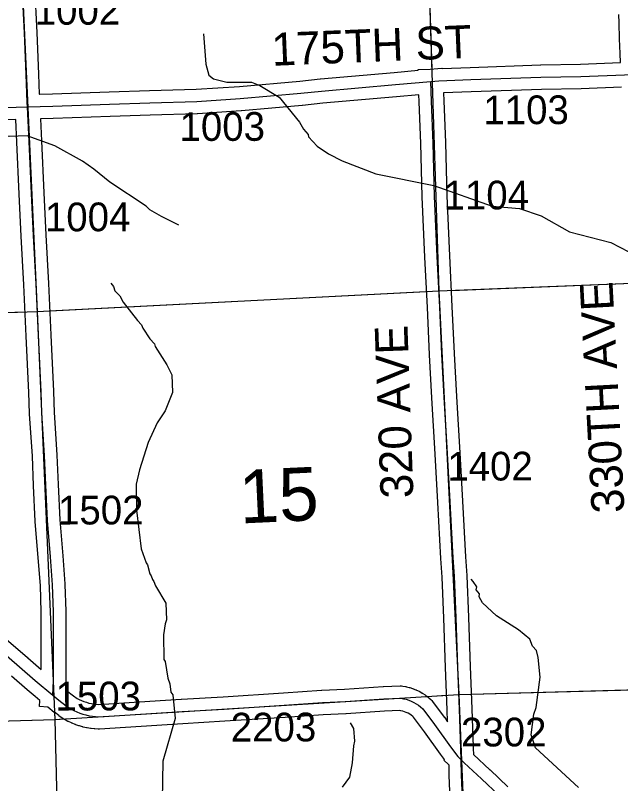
# Model space of a CAD drawing. Extents: x 128.7 to 185.5, y -21.4 to 12.6.
# Drawn here: x 154.997 to 156.472, y -4.184 to -2.311 of the extents above; entities that cross this region are included whole.
import ezdxf

# ---------------------------------------------------------------- set-up
doc = ezdxf.new("R2010")
doc.units = 0
for name, color, linetype in [('tdCoHydroRiver', 7, 'Continuous'), ('tdCoSecRdNmbr', 7, 'Continuous'), ('tdCoSecRdTxt', 7, 'Continuous'), ('tdCoSecRteBand', 7, 'Continuous'), ('tdCoSecRteCL', 7, 'Continuous'), ('tdCoSectLine', 7, 'Continuous'), ('tdCoSectLinePart', 7, 'Continuous'), ('tdCoSectNmbr', 7, 'Continuous'), ('tdCoSurfGravel', 7, 'Continuous')]:
    doc.layers.add(name, color=color, linetype=linetype)

msp = doc.modelspace()

# ---------------------------------------------------------------- linework, layer by layer
at = {"layer": 'tdCoHydroRiver'}
for points in [[(155.3952, -2.8221), (155.3534, -2.8015), (155.3244, -2.7852), (155.3162, -2.776), (155.2273, -2.7176), (155.1883, -2.6859), (155.1607, -2.6664), (155.0931, -2.6293), (155.026, -2.6049), (154.9818, -2.6065), (154.9436, -2.5968), (154.916, -2.5757), (154.9009, -2.551), (154.8551, -2.5053), (154.821, -2.4797), (154.7884, -2.4509), (154.7077, -2.4001), (154.6723, -2.3824), (154.6222, -2.3479), (154.5732, -2.3023)], [(155.4558, -2.3559), (155.4616, -2.4299), (155.4689, -2.4564), (155.4802, -2.4655), (155.5121, -2.4738), (155.5721, -2.4733), (155.5929, -2.482), (155.6397, -2.5103), (155.6892, -2.5716), (155.6993, -2.5886), (155.7108, -2.6009), (155.711, -2.6072), (155.7323, -2.6301), (155.7598, -2.648), (155.7936, -2.6658), (155.8752, -2.6975), (156.0167, -2.7256), (156.159, -2.7758), (156.2255, -2.7813), (156.2782, -2.7999), (156.3475, -2.8384), (156.4478, -2.8648), (156.5138, -2.8988)], [(155.2298, -2.9638), (155.2364, -2.9714), (155.2399, -2.9823), (155.2514, -2.9945), (155.2599, -3.01), (155.2946, -3.0545), (155.3045, -3.0652), (155.3079, -3.073), (155.3246, -3.0992), (155.3361, -3.1115), (155.3379, -3.1177), (155.3663, -3.1625), (155.3783, -3.1873), (155.3798, -3.2298), (155.3625, -3.2747), (155.343, -3.3038), (155.3211, -3.3519), (155.2998, -3.4189), (155.2916, -3.454), (155.2923, -3.5171), (155.3035, -3.6114), (155.3158, -3.6456), (155.3191, -3.6503), (155.3246, -3.6722), (155.328, -3.6768), (155.3315, -3.6861), (155.3348, -3.6907), (155.3383, -3.7017), (155.3635, -3.7434), (155.365, -3.7844), (155.3622, -3.7939), (155.3584, -3.8209), (155.359, -3.8808), (155.3623, -3.8855), (155.3685, -3.9263), (155.3737, -3.9403), (155.376, -3.9607), (155.381, -3.9669), (155.3862, -4.0251), (155.3568, -4.1287), (155.354, -4.2709)], [(156.3692, -4.1934), (156.2647, -4.0961), (156.2542, -4.065), (156.2602, -4.0142), (156.266, -3.9983), (156.2759, -3.9237), (156.2711, -3.8765), (156.2673, -3.8593), (156.2574, -3.8486), (156.2505, -3.8315), (156.2229, -3.8088), (156.1695, -3.7744), (156.1353, -3.7425), (156.1269, -3.7286), (156.1282, -3.7207), (156.1199, -3.7115), (156.1212, -3.7036), (156.1129, -3.6912), (156.1079, -3.6851)], [(155.8127, -4.035), (155.8211, -4.0489), (155.8238, -4.0804), (155.8211, -4.0915), (155.8178, -4.1327), (155.8112, -4.1677), (155.7931, -4.192)]]:
    msp.add_lwpolyline(points, dxfattribs=at)
at = {"layer": 'tdCoSecRteBand'}
for points in [[(155.0437, -2.24), (155.0491, -2.3524), (155.0491, -2.3525), (155.0491, -2.3526), (155.0533, -2.4541), (155.0554, -2.5029)], [(155.0554, -2.5029), (155.0558, -2.5029), (155.0873, -2.5019), (155.2258, -2.4975), (155.324, -2.4943), (155.324, -2.4943), (155.324, -2.4943), (155.4377, -2.4906), (155.5429, -2.484), (155.6902, -2.471), (155.7402, -2.4656), (155.7405, -2.4656), (155.7408, -2.4655), (155.9203, -2.4498), (155.9784, -2.4446), (155.9784, -2.443), (156.0076, -2.442), (156.0261, -2.4404), (156.0269, -2.4403), (156.0366, -2.4395), (156.0367, -2.44), (156.1054, -2.4376), (156.1054, -2.4376), (156.1054, -2.4376), (156.2768, -2.4317), (156.277, -2.4316), (156.2772, -2.4316), (156.3739, -2.4297), (156.4715, -2.4261), (156.4708, -2.4038), (156.4695, -2.3681), (156.4695, -2.368), (156.4695, -2.368), (156.4682, -2.3291), (156.4673, -2.3088)], [(156.4741, -2.486), (156.3759, -2.4896), (156.3756, -2.4897), (156.3754, -2.4897), (156.2787, -2.4916), (156.1075, -2.4975), (156.0404, -2.4999), (156.0411, -2.519), (156.0453, -2.6208), (156.0453, -2.621), (156.0453, -2.6213), (156.0485, -2.7507), (156.0551, -2.8973), (156.061, -3.0203), (156.061, -3.0203), (156.061, -3.0204), (156.0665, -3.1349), (156.0721, -3.2396), (156.0798, -3.3772), (156.0798, -3.3772), (156.0798, -3.3772), (156.0862, -3.4951), (156.0938, -3.6309), (156.0972, -3.676), (156.0973, -3.6765), (156.0973, -3.677), (156.1015, -3.7781), (156.1015, -3.7782), (156.1015, -3.7784), (156.1054, -3.8984), (156.1091, -4.0012), (156.1127, -4.095), (156.1128, -4.095), (156.1128, -4.0978), (156.1128, -4.098), (156.1132, -4.1127), (156.1534, -4.1496), (156.1536, -4.1498), (156.1539, -4.1501), (156.1967, -4.1912)], [(156.0503, -4.0326), (156.0492, -4.0034), (156.0492, -4.0034), (156.0492, -4.0034), (156.0455, -3.9005), (156.0455, -3.9005), (156.0455, -3.9004), (156.0415, -3.7805), (156.0374, -3.68), (156.034, -3.6351), (156.0339, -3.6348), (156.0339, -3.6345), (156.0263, -3.4984), (156.0263, -3.4984), (156.0263, -3.4984), (156.0199, -3.3805), (156.0122, -3.2429), (156.0122, -3.2429), (156.0122, -3.2429), (156.0065, -3.1381), (156.0065, -3.138), (156.0065, -3.1379), (156.0011, -3.0232), (155.9952, -2.9002), (155.9952, -2.9001), (155.9952, -2.9001), (155.9885, -2.7531), (155.9885, -2.7528), (155.9885, -2.7525), (155.9853, -2.623), (155.9811, -2.5214), (155.9811, -2.5213), (155.9811, -2.5212), (155.9805, -2.5047), (155.9256, -2.5095), (155.9256, -2.5095), (155.9256, -2.5095), (155.7464, -2.5253), (155.6964, -2.5307), (155.6961, -2.5307), (155.6958, -2.5307), (155.5478, -2.5438), (155.5474, -2.5438), (155.5471, -2.5439), (155.441, -2.5505), (155.4406, -2.5505), (155.4401, -2.5506), (155.3259, -2.5543), (155.2278, -2.5575), (155.2278, -2.5575), (155.2278, -2.5575), (155.0892, -2.5619), (155.0892, -2.5619), (155.0892, -2.5619), (155.0582, -2.5629), (155.0607, -2.617), (155.0607, -2.617), (155.0607, -2.6171), (155.0664, -2.7438), (155.0711, -2.846), (155.0777, -2.9642), (155.0777, -2.9643), (155.0777, -2.9645), (155.0836, -3.09), (155.0836, -3.09), (155.0837, -3.0901), (155.0898, -3.2272), (155.0898, -3.2273), (155.0898, -3.2274), (155.0918, -3.279), (155.0984, -3.3819), (155.0984, -3.3823), (155.0985, -3.3826), (155.1014, -3.4546), (155.1053, -3.5405), (155.1127, -3.628), (155.1127, -3.6281), (155.1127, -3.6282), (155.1179, -3.6968), (155.1179, -3.6973), (155.1179, -3.6979), (155.1204, -3.7635), (155.1204, -3.7642), (155.1204, -3.7648), (155.1199, -3.8477), (155.1204, -3.9319), (155.1204, -3.933), (155.1204, -3.9341), (155.119, -3.9544), (155.122, -3.9569), (155.1385, -3.9695), (155.1478, -3.9758), (155.1527, -3.9784), (155.1585, -3.9811), (155.1643, -3.9834), (155.1703, -3.9854), (155.1764, -3.9871), (155.1826, -3.9885), (155.1888, -3.9895), (155.1951, -3.9902), (155.2006, -3.9905), (155.2617, -3.9869), (155.4014, -3.9778), (155.4015, -3.9778), (155.4016, -3.9778), (155.5036, -3.9718), (155.6505, -3.9625), (155.7431, -3.9561), (155.7434, -3.9561), (155.7437, -3.956), (155.7992, -3.9533), (155.8931, -3.9472), (155.8935, -3.9472), (155.8938, -3.9472), (155.9348, -3.9454), (155.938, -3.9453), (155.9411, -3.9458), (155.9477, -3.947), (155.9488, -3.9472), (155.9498, -3.9474), (155.9563, -3.949), (155.9573, -3.9492), (155.9583, -3.9496), (155.9647, -3.9516), (155.9656, -3.9519), (155.9666, -3.9523), (155.9728, -3.9548), (155.9738, -3.9551), (155.9747, -3.9556), (155.9808, -3.9585), (155.9817, -3.9589), (155.9826, -3.9594), (155.9884, -3.9627), (155.9893, -3.9633), (155.9902, -3.9638), (155.9958, -3.9675), (155.9966, -3.9681), (155.9975, -3.9687), (156.0028, -3.9728), (156.0036, -3.9734), (156.0044, -3.9741), (156.0094, -3.9786), (156.0117, -3.9806), (156.0136, -3.9831), (156.0422, -4.0213), (156.0424, -4.0215), (156.0425, -4.0218), (156.0503, -4.0326)], [(155.0603, -3.9053), (155.0599, -3.8479), (155.0599, -3.8477), (155.0599, -3.8476), (155.0604, -3.7651), (155.058, -3.7007), (155.0529, -3.6329), (155.0455, -3.545), (155.0454, -3.5444), (155.0454, -3.5438), (155.0415, -3.4573), (155.0415, -3.4572), (155.0415, -3.4571), (155.0385, -3.3855), (155.0319, -3.2825), (155.0319, -3.2821), (155.0318, -3.2817), (155.0299, -3.2298), (155.0237, -3.0928), (155.0178, -2.9674), (155.0112, -2.8492), (155.0111, -2.849), (155.0111, -2.8489), (155.0064, -2.7465), (155.0064, -2.7465), (155.0064, -2.7465), (155.0008, -2.6198), (154.9982, -2.5648), (154.9723, -2.5656)], [(154.9632, -3.8217), (155.0271, -3.8764), (155.0272, -3.8765), (155.0273, -3.8766), (155.0603, -3.9053)], [(156.0585, -4.2592), (156.0544, -4.1634), (156.0543, -4.1631), (156.0543, -4.1628), (156.0542, -4.1564), (156.0538, -4.1385), (156.0523, -4.137), (156.0523, -4.137), (156.0411, -4.126), (156.0427, -4.1244), (156.0334, -4.1121), (156.0332, -4.1118), (156.033, -4.1115), (155.994, -4.057), (155.9674, -4.0215), (155.9655, -4.0198), (155.9618, -4.017), (155.9579, -4.0144), (155.9539, -4.0121), (155.9497, -4.0101), (155.9454, -4.0084), (155.941, -4.007), (155.9365, -4.0059), (155.9341, -4.0055), (155.8967, -4.0071), (155.8029, -4.0132), (155.8026, -4.0132), (155.8024, -4.0133), (155.7469, -4.016), (155.6545, -4.0223), (155.6544, -4.0224), (155.6544, -4.0224), (155.5074, -4.0317), (155.5073, -4.0317), (155.5072, -4.0317), (155.4052, -4.0377), (155.2655, -4.0468), (155.2654, -4.0468), (155.2653, -4.0468), (155.2024, -4.0505), (155.2007, -4.0506), (155.1991, -4.0505), (155.1911, -4.0501), (155.1903, -4.05), (155.1895, -4.0499), (155.1816, -4.0491), (155.1808, -4.049), (155.18, -4.0489), (155.1721, -4.0476), (155.1713, -4.0474), (155.1705, -4.0473), (155.1627, -4.0456), (155.1619, -4.0454), (155.1611, -4.0452), (155.1535, -4.043), (155.1527, -4.0428), (155.1519, -4.0425), (155.1444, -4.04), (155.1436, -4.0397), (155.1428, -4.0394), (155.1355, -4.0365), (155.1347, -4.0362), (155.134, -4.0358), (155.1267, -4.0325), (155.126, -4.0321), (155.1253, -4.0318), (155.1183, -4.028), (155.1169, -4.0273), (155.1156, -4.0264), (155.1042, -4.0188), (155.1035, -4.0183), (155.1028, -4.0177), (155.0922, -4.0096), (155.0919, -4.0099), (155.0763, -3.997), (155.0561, -3.9956), (155.0571, -3.9809), (155.0458, -3.9715), (155.0263, -3.9553), (155.0261, -3.9551), (155.0259, -3.9549), (154.988, -3.9219)]]:
    msp.add_lwpolyline(points, dxfattribs=at)
at = {"layer": 'tdCoSecRteCL'}
for points in [[(155.0268, -2.5339), (155.0263, -2.5235), (155.0233, -2.4554), (155.0192, -2.3538), (155.0137, -2.2413), (155.0083, -2.1195), (155.0026, -1.9807), (155.0002, -1.8601), (155.0012, -1.7526), (155.0002, -1.6145), (154.9997, -1.487), (155.0004, -1.3531), (154.9999, -1.2468), (154.9989, -1.1572)], [(155.0268, -2.5339), (155.0882, -2.5319), (155.2268, -2.5275), (155.325, -2.5243), (155.4391, -2.5206), (155.5452, -2.5139), (155.6931, -2.5008), (155.7434, -2.4954), (155.923, -2.4796), (156.0094, -2.472)], [(156.0094, -2.472), (156.0288, -2.4703), (156.1065, -2.4676), (156.2778, -2.4616), (156.3748, -2.4597), (156.4811, -2.4557), (156.5028, -2.4548)], [(156.0835, -4.1257), (156.0829, -4.0987), (156.0792, -4.0023), (156.0755, -3.8994), (156.0715, -3.7794), (156.0673, -3.6782), (156.0639, -3.6329), (156.0562, -3.4967), (156.0498, -3.3789), (156.0422, -3.2413), (156.0365, -3.1364), (156.0311, -3.0218), (156.0251, -2.8987), (156.0185, -2.7517), (156.0153, -2.622), (156.0111, -2.5202), (156.0094, -2.472)], [(154.1568, -2.5316), (154.1696, -2.5447), (154.176, -2.5504), (154.1839, -2.5541), (154.1967, -2.5566), (154.2258, -2.5563), (154.3151, -2.5539), (154.4024, -2.5509), (154.4922, -2.5482), (154.5647, -2.5475), (154.6788, -2.544), (154.8478, -2.5388), (154.9713, -2.5356), (155.0268, -2.5339)], [(155.0881, -3.9677), (155.0904, -3.9321), (155.0899, -3.8477), (155.0904, -3.7646), (155.088, -3.699), (155.0828, -3.6305), (155.0754, -3.5424), (155.0714, -3.4559), (155.0685, -3.3839), (155.0618, -3.2805), (155.0598, -3.2285), (155.0537, -3.0914), (155.0478, -2.9659), (155.0411, -2.8475), (155.0364, -2.7452), (155.0307, -2.6184), (155.0268, -2.5339)], [(154.9437, -3.8445), (155.0076, -3.8992), (155.0455, -3.9322), (155.0881, -3.9677)], [(155.0881, -3.9677), (155.1032, -3.9803), (155.121, -3.9939), (155.1323, -4.0015), (155.1394, -4.0053), (155.1466, -4.0086), (155.154, -4.0116), (155.1615, -4.0141), (155.1692, -4.0163), (155.177, -4.018), (155.1848, -4.0193), (155.1927, -4.0201), (155.2007, -4.0205), (155.2635, -4.0168), (155.4034, -4.0077), (155.5055, -4.0018), (155.6524, -3.9924), (155.7452, -3.986), (155.8009, -3.9833), (155.8951, -3.9771), (155.936, -3.9754), (155.9426, -3.9765), (155.9491, -3.9781), (155.9555, -3.9802), (155.9618, -3.9826), (155.9678, -3.9855), (155.9736, -3.9888), (155.9792, -3.9925), (155.9845, -3.9966), (155.9896, -4.001), (156.0182, -4.0393), (156.0574, -4.094), (156.0749, -4.1172), (156.0835, -4.1257)], [(156.1182, -4.9715), (156.1174, -4.9532), (156.1117, -4.8398), (156.1078, -4.748), (156.1026, -4.6348), (156.0984, -4.5372), (156.0944, -4.4336), (156.0915, -4.3458), (156.0885, -4.258), (156.0843, -4.1621), (156.0835, -4.1257)], [(156.0835, -4.1257), (156.0904, -4.1325), (156.1331, -4.1717), (156.176, -4.2129), (156.2317, -4.2662), (156.2835, -4.314), (156.3286, -4.3571), (156.3585, -4.3845), (156.3777, -4.4028), (156.39, -4.4136), (156.4036, -4.423), (156.4265, -4.4393), (156.4621, -4.4592), (156.4993, -4.4819), (156.5328, -4.5014), (156.5646, -4.5192), (156.5863, -4.5308), (156.5984, -4.535), (156.6068, -4.5362), (156.6178, -4.5357)]]:
    msp.add_lwpolyline(points, dxfattribs=at)
at = {"layer": 'tdCoSectLine'}
for points in [[(155.9967, -1.9672), (156.0288, -2.9824)], [(155.0045, -2.0384), (155.0505, -3.0326)], [(156.0288, -2.9824), (157.0312, -2.9424)], [(155.0505, -3.0326), (156.0288, -2.9824)], [(156.0288, -2.9824), (156.0775, -3.9661)], [(154.0665, -3.0658), (155.0505, -3.0326)], [(155.0505, -3.0326), (155.0934, -4.0271)], [(156.0775, -3.9661), (157.077, -3.9393)], [(155.0934, -4.0271), (156.0775, -3.9661)], [(156.0775, -3.9661), (156.1179, -4.9715)], [(154.0906, -4.0568), (155.0934, -4.0271)], [(155.0934, -4.0271), (155.1175, -5.024)]]:
    msp.add_lwpolyline(points, dxfattribs=at)
at = {"layer": 'tdCoSectLinePart'}
for points in [[(155.9967, -1.9672), (156.0117, -2.4417)], [(156.0587, -2.9812), (156.4999, -2.9636)], [(155.0798, -3.0311), (155.999, -2.9839)], [(154.0665, -3.0658), (155.0198, -3.0336)], [(155.9997, -3.9709), (156.0476, -3.9679)], [(156.1074, -3.9653), (156.5454, -3.9535)], [(155.0927, -4.0102), (155.0934, -4.0271)], [(155.0934, -4.0271), (155.1152, -4.0257)], [(154.1206, -4.056), (155.0934, -4.0271)], [(155.0934, -4.0271), (155.1168, -4.9938)]]:
    msp.add_lwpolyline(points, dxfattribs=at)
at = {"layer": 'tdCoSurfGravel'}
for points in [[(155.0881, -3.9677), (155.0904, -3.9321), (155.0899, -3.8477), (155.0904, -3.7646), (155.088, -3.699), (155.0828, -3.6305), (155.0754, -3.5424), (155.0714, -3.4559), (155.0685, -3.3839), (155.0618, -3.2805), (155.0598, -3.2285), (155.0537, -3.0914), (155.0478, -2.9659), (155.0411, -2.8475), (155.0364, -2.7452), (155.0307, -2.6184), (155.0268, -2.5339), (155.0263, -2.5235), (155.0233, -2.4554), (155.0192, -2.3538), (155.0137, -2.2413)], [(154.9713, -2.5356), (155.0268, -2.5339), (155.0882, -2.5319), (155.2268, -2.5275), (155.325, -2.5243), (155.4391, -2.5206), (155.5452, -2.5139), (155.6931, -2.5008), (155.7434, -2.4954), (155.923, -2.4796), (156.0094, -2.472), (156.0288, -2.4703), (156.1065, -2.4676), (156.2778, -2.4616), (156.3748, -2.4597), (156.4811, -2.4557)], [(156.0885, -4.258), (156.0843, -4.1621), (156.0835, -4.1257), (156.0829, -4.0987), (156.0792, -4.0023), (156.0755, -3.8994), (156.0715, -3.7794), (156.0673, -3.6782), (156.0639, -3.6329), (156.0562, -3.4967), (156.0498, -3.3789), (156.0422, -3.2413), (156.0365, -3.1364), (156.0311, -3.0218), (156.0251, -2.8987), (156.0185, -2.7517), (156.0153, -2.622), (156.0111, -2.5202), (156.0094, -2.472)], [(154.9437, -3.8445), (155.0076, -3.8992), (155.0455, -3.9322), (155.0881, -3.9677), (155.1032, -3.9803), (155.121, -3.9939), (155.1323, -4.0015), (155.1394, -4.0053), (155.1466, -4.0086), (155.154, -4.0116), (155.1615, -4.0141), (155.1692, -4.0163), (155.177, -4.018), (155.1848, -4.0193), (155.1927, -4.0201), (155.2007, -4.0205), (155.2635, -4.0168), (155.4034, -4.0077), (155.5055, -4.0018), (155.6524, -3.9924), (155.7452, -3.986), (155.8009, -3.9833), (155.8951, -3.9771), (155.936, -3.9754), (155.9426, -3.9765), (155.9491, -3.9781), (155.9555, -3.9802), (155.9618, -3.9826), (155.9678, -3.9855), (155.9736, -3.9888), (155.9792, -3.9925), (155.9845, -3.9966), (155.9896, -4.001), (156.0182, -4.0393), (156.0574, -4.094), (156.0749, -4.1172), (156.0835, -4.1257)], [(156.0835, -4.1257), (156.0904, -4.1325), (156.1331, -4.1717), (156.176, -4.2129), (156.2317, -4.2662), (156.2835, -4.314), (156.3286, -4.3571), (156.3585, -4.3845), (156.3777, -4.4028), (156.39, -4.4136), (156.4036, -4.423), (156.4265, -4.4393), (156.4621, -4.4592), (156.4993, -4.4819), (156.5328, -4.5014), (156.5646, -4.5192), (156.5863, -4.5308), (156.5984, -4.535), (156.6068, -4.5362), (156.6178, -4.5357)]]:
    msp.add_lwpolyline(points, dxfattribs=at)

# ---------------------------------------------------------------- texts
at = {"layer": 'tdCoSecRdNmbr'}
for s, rotation, p in [('1002', 0.1169, (155.0443, -2.3338)), ('1103', 0.1177, (156.1375, -2.5763)), ('1003', 0.1172, (155.3972, -2.617)), ('1104', 0.1176, (156.0405, -2.7842)), ('1004', 0.1169, (155.0692, -2.8374)), ('1402', 0.1176, (156.0497, -3.445)), ('1502', 0.1169, (155.1012, -3.552)), ('1503', 0.1169, (155.095, -4.0054)), ('2203', 0.1172, (155.5221, -4.081)), ('2302', 0.1176, (156.083, -4.0931))]:
    msp.add_text(s, height=0.07, rotation=rotation, dxfattribs=at).set_placement(p)
at = {"layer": 'tdCoSecRdTxt'}
for s, rotation, p in [('175TH ST', 2.3294, (155.6231, -2.4339)), ('330TH AVE', 93, (156.4815, -3.5224)), ('320 AVE', 92, (155.9672, -3.4868))]:
    msp.add_text(s, height=0.08, rotation=rotation, dxfattribs=at).set_placement(p)
at = {"layer": 'tdCoSectNmbr'}
msp.add_text('15', height=0.13, rotation=2.6696, dxfattribs=at).set_placement((155.5452, -3.5496))

doc.saveas('drawing.dxf')
